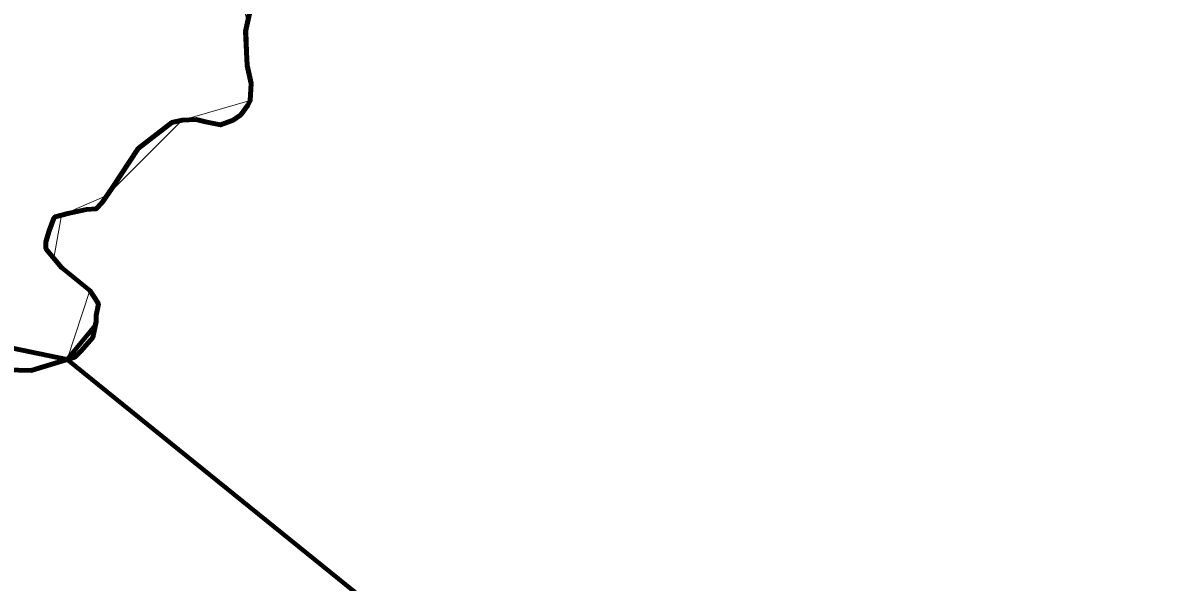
# Model space of a CAD drawing. Extents: x -1643653 to 4543381, y 1624270 to 13878484.
# Drawn here: x 729677 to 740225, y 8932936 to 8938151 of the extents above; entities that cross this region are included whole.
import ezdxf

# ---------------------------------------------------------------- set-up
doc = ezdxf.new("R2010")
doc.units = 0
doc.header["$LTSCALE"] = 200
for name, color, linetype, lineweight in [('24', 7, 'Continuous', 25), ('27', 7, 'Continuous', 13), ('28', 7, 'Continuous', 53), ('53', 7, 'Continuous', 106), ('60', 7, 'Continuous', 13), ('9', 7, 'Continuous', 90)]:
    doc.layers.add(name, color=color, linetype=linetype, lineweight=lineweight)

msp = doc.modelspace()

# ---------------------------------------------------------------- linework, layer by layer
at = {"layer": '24', "lineweight": 53}
msp.add_lwpolyline([(731791.3, 8938235.8), (731754.8, 8938067.7), (731769.4, 8937753.5), (731805.9, 8937585.5), (731798.6, 8937424.7), (731776.7, 8937380.9), (731711.1, 8937293.2), (731638.1, 8937242.1), (731521.3, 8937198.2), (731382.6, 8937227.4), (731295, 8937249.4), (731163.7, 8937242.1), (731068.8, 8937220.1), (730754.9, 8936979), (730506.8, 8936606.4), (730419.2, 8936474.9), (730360.8, 8936416.4), (730273.2, 8936409.1), (730098.1, 8936372.6), (729981.3, 8936343.4), (729966.7, 8936328.8), (729922.9, 8936211.9), (729893.7, 8936109.6), (729893.7, 8936043.8), (730039.7, 8935868.4), (730302.4, 8935656.6), (730346.2, 8935590.8), (730382.7, 8935532.3), (730360.8, 8935422.8), (730360.8, 8935364.3), (730331.6, 8935218.2), (730222.1, 8935094), (730163.7, 8935035.5), (729755, 8934911.3), (729163.8, 8934925.9)], dxfattribs=at)
at = {"layer": '27'}
msp.add_lwpolyline([(739888.1, 8915825.1), (740072.3, 8917875.9), (737976.5, 8917968.1), (737953.4, 8923890.1), (738068.6, 8925272.7), (738224.4, 8926341.3), (739385.9, 8927129), (738750.9, 8927828.4), (738115.9, 8928527.7), (730092.7, 8935013.9), (730302.4, 8935656.6), (729966.7, 8935956.1), (730039.7, 8936358), (730463, 8936540.7), (731163.7, 8937242.1), (731798.6, 8937424.7), (731798.6, 8937424.7), (731773.1, 8938151.7), (731651.2, 8938643.9), (729383.2, 8942632.6), (728721.7, 8943637.1), (728072.1, 8944130.5), (726986.6, 8944741.7), (723300.7, 8945510.9)], dxfattribs=at)
at = {"layer": '28'}
for points in [[(731791.3, 8938235.8), (731754.8, 8938067.7), (731769.4, 8937753.5), (731805.9, 8937585.5), (731798.6, 8937424.7), (731776.7, 8937380.9)], [(731776.7, 8937380.9), (731711.1, 8937293.2), (731638.1, 8937242.1), (731521.3, 8937198.2), (731382.6, 8937227.4), (731295, 8937249.4), (731163.7, 8937242.1), (731068.8, 8937220.1), (730754.9, 8936979), (730506.8, 8936606.4), (730419.2, 8936474.9), (730360.8, 8936416.4), (730273.2, 8936409.1), (730098.1, 8936372.6), (729981.3, 8936343.4), (729966.7, 8936328.8)], [(729966.7, 8936328.8), (729922.9, 8936211.9), (729893.7, 8936109.6), (729893.7, 8936043.8), (730039.7, 8935868.4), (730302.4, 8935656.6), (730346.2, 8935590.8), (730382.7, 8935532.3), (730360.8, 8935422.8), (730360.8, 8935364.3), (730331.6, 8935218.2), (730222.1, 8935094), (730163.7, 8935035.5), (730092.7, 8935013.9), (738115.9, 8928527.7), (739385.9, 8927129)]]:
    msp.add_lwpolyline(points, dxfattribs=at)
at = {"layer": '53'}
msp.add_lwpolyline([(731791.3, 8938235.8), (731754.8, 8938067.7), (731769.4, 8937753.5), (731805.9, 8937585.5), (731798.6, 8937424.7), (731776.7, 8937380.9), (731711.1, 8937293.2), (731638.1, 8937242.1), (731521.3, 8937198.2), (731382.6, 8937227.4), (731295, 8937249.4), (731163.7, 8937242.1), (731068.8, 8937220.1), (730754.9, 8936979), (730506.8, 8936606.4), (730419.2, 8936474.9), (730360.8, 8936416.4), (730273.2, 8936409.1), (730098.1, 8936372.6), (729981.3, 8936343.4), (729966.7, 8936328.8), (729922.9, 8936211.9), (729893.7, 8936109.6), (729893.7, 8936043.8), (730039.7, 8935868.4), (730302.4, 8935656.6), (730346.2, 8935590.8), (730382.7, 8935532.3), (730360.8, 8935422.8), (730360.8, 8935364.3), (730331.6, 8935218.2), (730222.1, 8935094), (730163.7, 8935035.5), (729755, 8934911.3), (729163.8, 8934925.9)], dxfattribs=at)
msp.add_lwpolyline([(731791.3, 8938235.8), (731754.8, 8938067.7), (731769.4, 8937753.5), (731805.9, 8937585.5), (731798.6, 8937424.7), (731776.7, 8937380.9), (731711.1, 8937293.2), (731638.1, 8937242.1), (731521.3, 8937198.2), (731382.6, 8937227.4), (731295, 8937249.4), (731163.7, 8937242.1), (731068.8, 8937220.1), (730754.9, 8936979), (730506.8, 8936606.4), (730419.2, 8936474.9), (730360.8, 8936416.4), (730273.2, 8936409.1), (730098.1, 8936372.6), (729981.3, 8936343.4), (729966.7, 8936328.8), (729922.9, 8936211.9), (729893.7, 8936109.6), (729893.7, 8936043.8), (730039.7, 8935868.4), (730302.4, 8935656.6), (730346.2, 8935590.8), (730382.7, 8935532.3), (730360.8, 8935422.8), (730360.8, 8935364.3), (730331.6, 8935218.2), (730222.1, 8935094), (730163.7, 8935035.5), (729755, 8934911.3), (729163.8, 8934925.9)], dxfattribs=at)
msp.add_lwpolyline([(731791.3, 8938235.8), (731754.8, 8938067.7), (731769.4, 8937753.5), (731805.9, 8937585.5), (731798.6, 8937424.7), (731776.7, 8937380.9), (731711.1, 8937293.2), (731638.1, 8937242.1), (731521.3, 8937198.2), (731382.6, 8937227.4), (731295, 8937249.4), (731163.7, 8937242.1), (731068.8, 8937220.1), (730754.9, 8936979), (730506.8, 8936606.4), (730419.2, 8936474.9), (730360.8, 8936416.4), (730273.2, 8936409.1), (730098.1, 8936372.6), (729981.3, 8936343.4), (729966.7, 8936328.8), (729922.9, 8936211.9), (729893.7, 8936109.6), (729893.7, 8936043.8), (730039.7, 8935868.4), (730302.4, 8935656.6), (730346.2, 8935590.8), (730382.7, 8935532.3), (730360.8, 8935422.8), (730360.8, 8935364.3), (730331.6, 8935218.2), (730222.1, 8935094), (730163.7, 8935035.5), (729755, 8934911.3), (729163.8, 8934925.9)], dxfattribs=at)
at = {"layer": '60', "lineweight": 25}
msp.add_spline([(814781, 9009175.5), (814787.2, 9009173.4), (814796.9, 9009173.4), (814799.4, 9009172.4), (814805.1, 9009174.5), (814805.6, 9009176.5), (814811.7, 9009179.5), (814811.7, 9009179.5), (814801.5, 9009181), (814790.7, 9009181.5), (814784.1, 9009183.1), (814777.4, 9009185.1), (814778.4, 9009175.5)], degree=3, dxfattribs=at)
at = {"layer": '9'}
for points in [[(731791.3, 8938235.8), (731754.8, 8938067.7), (731769.4, 8937753.5), (731805.9, 8937585.5), (731798.6, 8937424.7), (731776.7, 8937380.9), (731711.1, 8937293.2), (731638.1, 8937242.1), (731521.3, 8937198.2), (731382.6, 8937227.4), (731295, 8937249.4), (731163.7, 8937242.1), (731068.8, 8937220.1), (730754.9, 8936979), (730506.8, 8936606.4), (730419.2, 8936474.9), (730360.8, 8936416.4), (730273.2, 8936409.1), (730098.1, 8936372.6), (729981.3, 8936343.4), (729966.7, 8936328.8), (729922.9, 8936211.9), (729893.7, 8936109.6), (729893.7, 8936043.8), (730039.7, 8935868.4), (730302.4, 8935656.6), (730346.2, 8935590.8), (730382.7, 8935532.3), (730360.8, 8935422.8), (730360.8, 8935364.3), (730331.6, 8935218.2), (730222.1, 8935094), (730163.7, 8935035.5), (729755, 8934911.3), (729163.8, 8934925.9)], [(731791.3, 8938235.8), (731754.8, 8938067.7), (731769.4, 8937753.5), (731805.9, 8937585.5), (731798.6, 8937424.7), (731776.7, 8937380.9), (731711.1, 8937293.2), (731638.1, 8937242.1), (731521.3, 8937198.2), (731382.6, 8937227.4), (731295, 8937249.4), (731163.7, 8937242.1), (731068.8, 8937220.1), (730754.9, 8936979), (730506.8, 8936606.4), (730419.2, 8936474.9), (730360.8, 8936416.4), (730273.2, 8936409.1), (730098.1, 8936372.6), (729981.3, 8936343.4), (729966.7, 8936328.8), (729922.9, 8936211.9), (729893.7, 8936109.6), (729893.7, 8936043.8), (730039.7, 8935868.4), (730302.4, 8935656.6), (730346.2, 8935590.8), (730382.7, 8935532.3), (730360.8, 8935422.8), (730360.8, 8935364.3)], [(731791.3, 8938235.8), (731754.8, 8938067.7), (731769.4, 8937753.5), (731805.9, 8937585.5), (731798.6, 8937424.7), (731776.7, 8937380.9), (731711.1, 8937293.2), (731638.1, 8937242.1), (731521.3, 8937198.2), (731382.6, 8937227.4), (731295, 8937249.4), (731163.7, 8937242.1), (731068.8, 8937220.1), (730754.9, 8936979), (730506.8, 8936606.4), (730419.2, 8936474.9), (730360.8, 8936416.4)], [(696242, 8937672.8), (702061.8, 8937200.5), (702208.9, 8933124.7), (710319.1, 8936704.6), (716154, 8938115.2), (724825.2, 8936103.1), (730092.7, 8935013.9)], [(730360.8, 8936416.4), (730273.2, 8936409.1), (730098.1, 8936372.6)], [(730098.1, 8936372.6), (729981.3, 8936343.4), (729966.7, 8936328.8), (729922.9, 8936211.9), (729893.7, 8936109.6)], [(729893.7, 8936109.6), (729893.7, 8936043.8), (730039.7, 8935868.4), (730302.4, 8935656.6), (730346.2, 8935590.8), (730382.7, 8935532.3), (730360.8, 8935422.8), (730360.8, 8935364.3), (730331.6, 8935218.2), (730222.1, 8935094), (730163.7, 8935035.5), (730092.7, 8935013.9), (738115.9, 8928527.7), (740378.1, 8923196.1), (742465.8, 8924928.2)], [(730360.8, 8935364.3), (730353.8, 8935329.2), (730092.7, 8935013.9), (738115.9, 8928527.7), (741055, 8921600.7)]]:
    msp.add_lwpolyline(points, dxfattribs=at)
msp.add_lwpolyline([(730092.7, 8935013.9), (730163.7, 8935035.5), (730222.1, 8935094), (730331.6, 8935218.2), (730353.8, 8935329.2)], close=True, dxfattribs=at)

doc.saveas('drawing.dxf')
